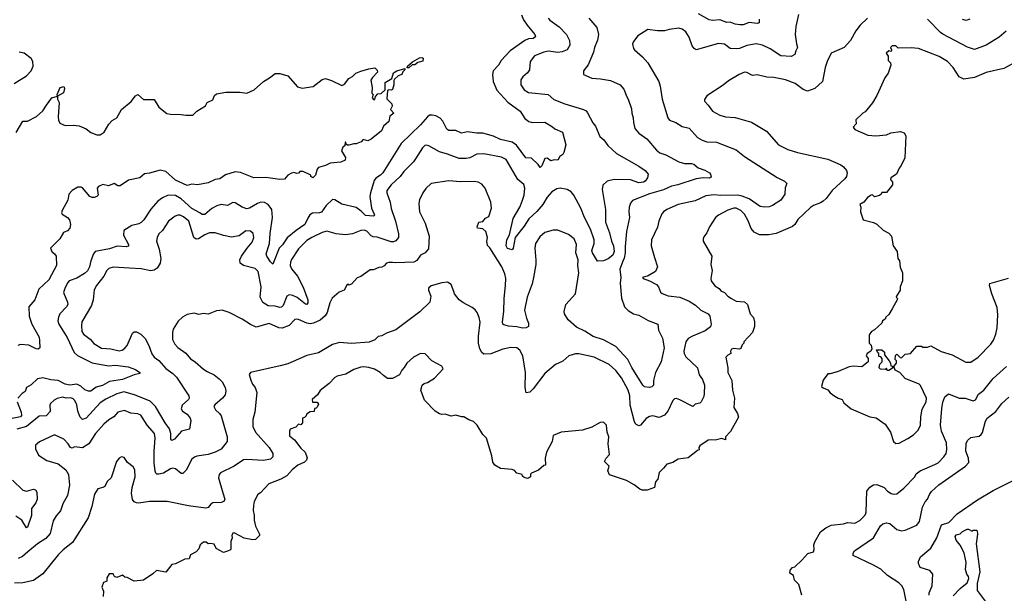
# Model space of a CAD drawing. Extents: x 1678759 to 1859541, y 384609 to 522867.
# Tile 418 of 466: x 1810908 to 1819300, y 461952 to 466842. Entities that reach past the tile are written whole.
import ezdxf

# ---------------------------------------------------------------- set-up
doc = ezdxf.new("R2010")
doc.units = 0

msp = doc.modelspace()

# ---------------------------------------------------------------- linework, layer by layer
at = {"layer": '0CON20XD'}
for points in [[(1817547.1, 466885), (1817522.7, 466782.7), (1817518.6, 466715), (1817530, 466635), (1817538.1, 466605), (1817522.5, 466575), (1817516, 466545), (1817482.3, 466527.7), (1817395, 466534.5), (1817305, 466594.5), (1817238.8, 466625), (1817185, 466636.5), (1817105, 466620.5), (1817043.8, 466596.2), (1817013.8, 466593.8), (1816965, 466597.5), (1816915, 466634.4), (1816865, 466637.8), (1816675, 466584), (1816655.6, 466595.6), (1816638.8, 466618.8), (1816613.9, 466693.9), (1816587, 466737), (1816555, 466761.4), (1816525, 466768.9), (1816445, 466759.2), (1816405, 466747.5), (1816345, 466746.2), (1816262.3, 466757.7), (1816176.2, 466705), (1816138.8, 466655), (1816131.2, 466635), (1816140, 466595), (1816148.8, 466585), (1816216.3, 466526.3), (1816262.9, 466475), (1816354.4, 466315), (1816367.8, 466275), (1816384.4, 466165), (1816432.5, 466005), (1816445.6, 465985.6), (1816501.2, 465965), (1816555, 465930.8), (1816615, 465918.1), (1816685, 465837.5), (1816725, 465813.3), (1816765, 465801.5), (1816848.3, 465798.3), (1817015, 465732.5), (1817086.2, 465675), (1817365.7, 465495.7), (1817426.6, 465466.6), (1817446.2, 465445), (1817431.7, 465408.3), (1817428.8, 465355), (1817395.6, 465304.4), (1817325, 465258.6), (1817295, 465247.5), (1817255, 465242.5), (1817219.1, 465249.1), (1817125, 465315.4), (1817065, 465338.1), (1817025, 465344.8), (1816885, 465343.6), (1816825, 465349.7), (1816755, 465339.6), (1816665, 465296.2), (1816520, 465265), (1816425, 465224.2), (1816396.2, 465205), (1816382.6, 465187.4), (1816357.1, 465125), (1816345, 465073.3), (1816293.1, 464965), (1816289.4, 464915), (1816318.8, 464815), (1816344.4, 464735), (1816328.6, 464695), (1816265, 464659.5), (1816216.7, 464645), (1816222.5, 464635), (1816275, 464616.8), (1816335, 464584.3), (1816351.9, 464565), (1816370.1, 464520.1), (1816385, 464506.7), (1816435, 464487.3), (1816535, 464476.5), (1816613.4, 464443.4), (1816669.3, 464409.3), (1816715, 464365.6), (1816777.1, 464335), (1816791.5, 464315), (1816801.9, 464245), (1816795.4, 464224.6), (1816750.6, 464189.4), (1816644, 464145), (1816606.9, 464123.1), (1816585.6, 464094.4), (1816568.1, 464015), (1816570.6, 463995), (1816587.2, 463967.2), (1816684, 463875), (1816699.2, 463815), (1816727.5, 463775), (1816745.8, 463725), (1816742.9, 463655), (1816739.4, 463630.6), (1816716.7, 463585), (1816705, 463573.8), (1816666.4, 463563.6), (1816646, 463544), (1816535, 463602.5), (1816505, 463611.9), (1816490.2, 463609.8), (1816474.4, 463595), (1816433.5, 463505), (1816405, 463469.4), (1816358.3, 463451.7), (1816303.9, 463463.9), (1816275, 463459.6), (1816247, 463443), (1816200, 463385), (1816185, 463378.6), (1816159.2, 463395), (1816149.5, 463415), (1816112.5, 463555), (1816107.8, 463635), (1816095, 463684), (1816038.5, 463788.5), (1815990.5, 463850.5), (1815931.1, 463901.1), (1815805, 463964.3), (1815673.4, 463993.4), (1815645, 463992.2), (1815587.5, 463975), (1815538.8, 463931.2), (1815475, 463902.5), (1815385, 463825.7), (1815285, 463693.8), (1815255, 463666.7), (1815225, 463660), (1815215.6, 463705), (1815218.9, 463835), (1815195.5, 463975), (1815170, 464025), (1815145, 464045.6), (1815095, 464047.8), (1815026.9, 464033.1), (1814925, 463994.5), (1814865, 463991.9), (1814846, 464005), (1814828.9, 464035), (1814819.1, 464085), (1814818.5, 464145), (1814833.2, 464263.2), (1814824.5, 464304.5), (1814807.5, 464345), (1814789.8, 464369.8), (1814765, 464388.6), (1814685, 464430.6), (1814655, 464452.9), (1814615, 464503.8), (1814608.6, 464525), (1814586, 464585), (1814555, 464604.3), (1814505, 464599.2), (1814416.4, 464573.6), (1814393, 464553), (1814393.3, 464535), (1814413.8, 464485), (1814403.8, 464435), (1814319.3, 464350.7), (1814115, 464196.9), (1814035, 464168.8), (1813995, 464146), (1813965, 464141.2), (1813935, 464114), (1813887.6, 464092.4), (1813735, 464081.1), (1813635, 464088.6), (1813575, 464072.5), (1813455, 464003.1), (1813355, 463980), (1813195, 463908.1), (1813129.5, 463890.5), (1812876, 463834), (1812864.2, 463815.8), (1812877.5, 463767.5), (1812892.5, 463735), (1812915.6, 463705), (1812928.9, 463665), (1812911.4, 463495), (1812895.7, 463435), (1812894.4, 463375), (1812918.9, 463325), (1813035.7, 463195), (1813067.1, 463145), (1813067.1, 463115), (1813045, 463096.9), (1812985, 463083.2), (1812845, 463092.1), (1812815, 463088.8), (1812735, 463034.5), (1812619.7, 462980.3), (1812607.5, 462965), (1812601.9, 462935), (1812639.1, 462809.1), (1812655.7, 462755), (1812648.8, 462735), (1812625, 462725.8), (1812555, 462723.1), (1812537.4, 462712.6), (1812515.5, 462684.5), (1812495, 462676.9), (1812347.6, 462697.6), (1812165, 462735.6), (1812015, 462734.4), (1811925, 462720), (1811902.6, 462722.6), (1811885, 462732), (1811870.7, 462750.7), (1811860.6, 462805), (1811865.6, 462855), (1811892.5, 462945), (1811890, 463005), (1811875, 463028.8), (1811827, 463067), (1811799.5, 463109.5), (1811775, 463116.7), (1811756.7, 463105), (1811732.5, 463075), (1811687.5, 462935), (1811654, 462905), (1811635, 462863.8), (1811617.3, 462852.7), (1811575, 462844), (1811545, 462798), (1811523.1, 462693.1), (1811492.9, 462595), (1811359.5, 462385), (1811278, 462322), (1811235, 462280.6), (1811105, 462119.4), (1811025, 462062.5), (1810935, 462041.5), (1810865, 462037.1)], [(1815184.4, 466884.4), (1815201.4, 466841.4), (1815232.5, 466795), (1815300, 466715), (1815304, 466695), (1815285, 466680), (1815245, 466677.9), (1815215, 466664.6), (1815087.8, 466575), (1815012.5, 466495), (1814990, 466455), (1814944.4, 466405), (1814937.9, 466375), (1814943.8, 466316.2), (1814975, 466242.2), (1815068.5, 466138.5), (1815175, 466061.4), (1815215, 465999.2), (1815248.8, 465975), (1815275, 465965.6), (1815385, 465968.9), (1815448.9, 465928.9), (1815470.3, 465910.3), (1815535, 465882.5), (1815564.2, 465775), (1815545, 465710), (1815536.4, 465693.6), (1815512.5, 465675), (1815495, 465643.3), (1815463.3, 465646.7), (1815435, 465637.5), (1815405, 465662.5), (1815385, 465657.5), (1815359.2, 465595), (1815345, 465582.5), (1815327.5, 465607.5), (1815270.7, 465660.7), (1815223.3, 465665), (1815143, 465773), (1815107.1, 465797.1), (1815005, 465821.8), (1814947.5, 465847.5), (1814855, 465874.7), (1814803.8, 465873.8), (1814725, 465885.5), (1814675, 465875.6), (1814625, 465897.5), (1814565, 465896.5), (1814548, 465908), (1814515.8, 465975.8), (1814491.5, 466001.5), (1814455, 466022.1), (1814425, 466028.5), (1814402.5, 466027.5), (1814382.9, 466015), (1814323.6, 465945), (1814160, 465785), (1814002.1, 465535), (1813983.3, 465515), (1813945, 465491.8), (1813928.8, 465471.2), (1813897.1, 465365), (1813893.6, 465335), (1813906.7, 465235), (1813930.8, 465185), (1813932, 465175), (1813925, 465166.2), (1813855, 465173.3), (1813819.7, 465209.8), (1813775, 465240.4), (1813655, 465269.2), (1813595, 465306.9), (1813575, 465310), (1813521.4, 465258.6), (1813479.8, 465200.2), (1813465, 465194.5), (1813405, 465193.3), (1813381.1, 465178.9), (1813365, 465150), (1813338.2, 465095), (1813264.5, 465045), (1813188.7, 464981.3), (1813147.9, 464922.1), (1813120, 464895), (1813065, 464756.7), (1813045, 464776.9), (1813014.6, 464825), (1813008.5, 464845), (1813037.4, 464932.6), (1813041.9, 465018.1), (1813062.9, 465155), (1813057.5, 465225), (1813026.3, 465266.3), (1812995, 465284.3), (1812964.5, 465285.5), (1812935, 465275.7), (1812865.9, 465234.1), (1812845, 465229.2), (1812804.1, 465244.1), (1812745, 465280), (1812725, 465282.5), (1812680.9, 465259.1), (1812624.7, 465265.3), (1812588, 465255), (1812545, 465232.1), (1812485, 465182), (1812465, 465182.2), (1812445, 465195.9), (1812375, 465231.8), (1812285, 465316), (1812235, 465342.4), (1812175, 465346.9), (1812125, 465322.9), (1812086.5, 465293.5), (1812025, 465225.7), (1811966.7, 465135), (1811945, 465112.9), (1811925, 465100.6), (1811865, 465088.6), (1811796, 465045), (1811794.3, 465005), (1811835.8, 464925), (1811835, 464910), (1811815, 464905.8), (1811738.7, 464911.3), (1811675, 464887.8), (1811551.2, 464865), (1811536.9, 464845), (1811514.6, 464785), (1811503.8, 464735), (1811485, 464701.9), (1811460.5, 464679.5), (1811395, 464639.2), (1811330.6, 464615), (1811317.7, 464602.3), (1811295, 464558), (1811282.2, 464515), (1811316.7, 464435), (1811319.5, 464415), (1811306.9, 464393.1), (1811250.5, 464335), (1811237.9, 464305), (1811233.8, 464273.8), (1811241.5, 464245), (1811312.1, 464132.1), (1811371.5, 464005), (1811400.2, 463980.2), (1811525, 463916.8), (1811665, 463890.5), (1811725, 463898), (1811832.3, 463882.3), (1811895, 463860), (1811931.2, 463835), (1811933.3, 463825), (1811885, 463814), (1811785, 463775.6), (1811673.6, 463756.4), (1811615, 463722.8), (1811559.5, 463710.5), (1811538.1, 463691.9), (1811515, 463675.7), (1811495, 463675.6), (1811465, 463687.5), (1811429, 463719), (1811395, 463736.2), (1811335, 463726.4), (1811294.8, 463734.8), (1811235, 463766), (1811172.9, 463772.9), (1811105, 463790), (1811058.9, 463781.1), (1811005, 463728.1), (1810966, 463705), (1810955, 463671.2), (1810928.8, 463655), (1810891.4, 463615)], [(1815760, 466855), (1815826.9, 466775), (1815842.2, 466715), (1815833.4, 466666.6), (1815806.5, 466603.5), (1815800, 466565), (1815752.6, 466457.4), (1815714, 466405), (1815713.3, 466375), (1815785, 466342.5), (1815858.3, 466338.3), (1815945, 466324.2), (1816027, 466287), (1816058.3, 466248.3), (1816082, 466185), (1816095.8, 466165), (1816123, 466083), (1816125.6, 466045), (1816138.1, 466005), (1816139.2, 465965), (1816152, 465915), (1816186, 465875), (1816254, 465825), (1816335, 465729.2), (1816365, 465707.1), (1816415, 465690), (1816525, 465629.4), (1816575, 465615.6), (1816635, 465615.6), (1816655, 465609.4), (1816689.8, 465579.8), (1816748, 465558), (1816786.7, 465535), (1816796.7, 465525), (1816801.7, 465498.3), (1816785, 465491.2), (1816733.6, 465493.6), (1816673.6, 465486.4), (1816516.6, 465433.4), (1816465, 465422), (1816395, 465390.9), (1816275, 465357.3), (1816130.3, 465299.7), (1816113.2, 465276.8), (1816102.9, 465245), (1816099.4, 465205), (1816104.4, 465155), (1816081.1, 465035), (1816069.1, 464909.1), (1816070, 464855), (1816061.3, 464808.7), (1816048, 464782), (1816022.5, 464715), (1816031.1, 464645), (1816026.9, 464595), (1816036.6, 464466.6), (1816062, 464395), (1816095, 464362.5), (1816141.2, 464335), (1816185, 464322.5), (1816265, 464277.1), (1816346.7, 464245), (1816351.8, 464195), (1816386.3, 464126.3), (1816401.5, 464045), (1816376.4, 463925), (1816328.6, 463835), (1816311.2, 463765), (1816310, 463725), (1816295, 463711.2), (1816275, 463706), (1816235, 463712.5), (1816218.6, 463725), (1816125, 463878.2), (1816091.8, 463945), (1815990, 464055), (1815885, 464112.3), (1815795, 464140), (1815725, 464187.8), (1815655, 464221.4), (1815582.4, 464282.4), (1815552.5, 464335), (1815549.2, 464355), (1815564, 464415), (1815644.4, 464505), (1815672.8, 464685), (1815665.5, 464745), (1815667.1, 464795), (1815649.2, 464855), (1815654.5, 464924.5), (1815634.2, 464975), (1815585, 465012), (1815495, 465047.5), (1815455, 465048), (1815385, 465027.5), (1815340.6, 464989.4), (1815304.3, 464935), (1815298.1, 464895), (1815307.1, 464792.9), (1815307.3, 464755), (1815288.5, 464645), (1815275, 464588.8), (1815234.6, 464475.4), (1815210.6, 464365), (1815226.5, 464296.5), (1815245.7, 464255), (1815243.8, 464226.2), (1815226, 464214), (1815195, 464210.9), (1815145, 464224.6), (1815075, 464229.5), (1815035, 464240), (1815027.1, 464247.1), (1815023.5, 464265), (1815035.4, 464355), (1815038.2, 464465), (1815049.6, 464575), (1815050.4, 464635), (1815043.6, 464675), (1815017.5, 464735), (1814915, 464896.2), (1814896.1, 464916.1), (1814888.8, 464955), (1814895.7, 464985.7), (1814882.5, 465035), (1814855, 465060), (1814810, 465065), (1814807.5, 465075), (1814822.5, 465115), (1814855, 465122.5), (1814879.5, 465150.5), (1814906.7, 465165), (1814928.6, 465235), (1814924.2, 465285), (1814874.3, 465405), (1814848.3, 465438.3), (1814815.5, 465455.5), (1814785, 465461.9), (1814665, 465459.4), (1814565, 465468.6), (1814415, 465446), (1814368.7, 465401.3), (1814345, 465366.2), (1814315.7, 465305), (1814310, 465275), (1814317.1, 465205), (1814365, 465106.7), (1814396.9, 464995), (1814392.5, 464887.5), (1814363.8, 464855), (1814325, 464834.2), (1814292, 464788), (1814266.5, 464773.5), (1814115, 464768), (1814087, 464773), (1814055, 464773.3), (1814035, 464766.7), (1814015.9, 464744.1), (1813995, 464731.2), (1813970.7, 464729.3), (1813925, 464710), (1813895, 464710), (1813815, 464653.3), (1813785, 464642.5), (1813735, 464587.5), (1813715, 464580), (1813707, 464587), (1813700, 464585), (1813673, 464537), (1813631.7, 464518.3), (1813571.7, 464468.3), (1813551.7, 464428.3), (1813530, 464345), (1813512.4, 464317.6), (1813469.9, 464280.1), (1813413.8, 464255), (1813385, 464250.4), (1813355, 464254), (1813285, 464286.7), (1813265, 464289.4), (1813254.7, 464285.3), (1813205.4, 464234.6), (1813145, 464212.2), (1813116.3, 464216.3), (1813035, 464251.2), (1812925, 464222), (1812875, 464242.5), (1812805, 464289.2), (1812695, 464347.1), (1812635, 464364.3), (1812615, 464362.9)], [(1815413.3, 466855), (1815427.6, 466837.6), (1815505, 466779.4), (1815568.1, 466715), (1815595.4, 466665.4), (1815596.2, 466625), (1815575, 466585.7), (1815533.1, 466566.9), (1815495, 466561.5), (1815415, 466573.6), (1815375, 466564.5), (1815295, 466533.1), (1815260, 466485), (1815252.9, 466415), (1815235, 466387.5), (1815196.4, 466353.6), (1815180.2, 466329.8), (1815180, 466285), (1815206.9, 466245), (1815245, 466222.1), (1815413.2, 466203.2), (1815460.8, 466160.8), (1815553.6, 466123.6), (1815715, 466077.1), (1815735, 466066), (1815749.1, 466049.1), (1815793.4, 465963.4), (1815815.4, 465935.4), (1815852, 465845), (1815886.4, 465816.4), (1815920.5, 465770.5), (1815995, 465700), (1816185, 465593.6), (1816239.2, 465555), (1816266, 465525), (1816258.8, 465495), (1816238.6, 465465), (1816225, 465455.6), (1816185, 465452.3), (1816115, 465476.9), (1815975, 465478.2), (1815915.4, 465464.6), (1815877.5, 465432.5), (1815873.6, 465395), (1815902.5, 465225), (1815900, 465115), (1815936, 465025), (1815952.2, 464955), (1815970.5, 464915), (1815973.8, 464865), (1815962.7, 464835), (1815925, 464803.3), (1815885, 464786.5), (1815832.3, 464782.3), (1815791.5, 464855), (1815786.1, 464875), (1815805.8, 464935), (1815804.4, 464965), (1815773.1, 465055), (1815721.1, 465155), (1815691.3, 465235), (1815631.8, 465345), (1815607.3, 465375), (1815575, 465395.4), (1815515, 465406.2), (1815485, 465401.1), (1815445, 465372.9), (1815405, 465327.5), (1815366.7, 465265), (1815315, 465206.4), (1815249.1, 465145), (1815209.2, 465080.9), (1815132.5, 464985), (1815113.1, 464895), (1815105, 464880), (1815065, 464892), (1815054.6, 464915), (1815061.1, 464965), (1815082.4, 465007.6), (1815114.2, 465145.8), (1815170, 465245), (1815190.4, 465295), (1815209.2, 465345), (1815214.6, 465405), (1815206.2, 465436.2), (1815155, 465478.6), (1815055, 465648.6), (1815015, 465669.1), (1814863.2, 465696.8), (1814805, 465694.3), (1814746, 465664), (1814715, 465657.3), (1814655, 465659.6), (1814555.9, 465695.9), (1814485.8, 465714.2), (1814395, 465767.1), (1814375, 465772.9), (1814361.3, 465768.7), (1814340.9, 465749.1), (1814283.1, 465656.9)], [(1818135, 466854.3), (1818070.8, 466795), (1818035, 466746.2), (1817988, 466665), (1817935.5, 466604.5), (1817823.8, 466555), (1817789.2, 466485), (1817773.1, 466435), (1817751.4, 466315), (1817685, 466255.6), (1817623.6, 466233.6), (1817585, 466247.5), (1817516.4, 466296.4), (1817435, 466328.6), (1817335, 466349.4), (1817275, 466351.4), (1817195, 466371.9), (1817155, 466365.8), (1817105, 466392.9), (1817085, 466394.3), (1817040, 466375), (1816949.1, 466320.9), (1816905, 466284), (1816766.1, 466193.9), (1816745, 466160), (1816743.6, 466146.4), (1816775, 466112), (1816812.6, 466062.6), (1816875, 466027.5), (1816925, 466014.3), (1817007.6, 466007.6), (1817145, 465968.6), (1817272.4, 465892.4), (1817376, 465775), (1817455.5, 465735.5), (1817538.9, 465708.9), (1817795, 465651.4), (1817907.5, 465605), (1817928.3, 465588.3), (1817956.2, 465555), (1817961.2, 465535), (1817954, 465505), (1817940.8, 465485), (1817834, 465386), (1817781.2, 465318.8), (1817755, 465295.6), (1817735, 465280.6), (1817675, 465258.5), (1817648.9, 465241.1), (1817541.7, 465138.3), (1817515, 465095.8), (1817495, 465078.9), (1817355, 465018.5), (1817293.3, 465006.7), (1817215, 465008.7), (1817169.4, 465029.4), (1817141.7, 465061.7), (1817117.5, 465127.5), (1817085, 465183.5), (1817055, 465216.2), (1817015, 465235.4), (1816994.6, 465235.4), (1816945, 465217.5), (1816865, 465175.7), (1816840, 465155), (1816786.2, 465075), (1816766.2, 465025), (1816739.3, 464990.7), (1816732.5, 464975), (1816733.6, 464953.6), (1816807.5, 464825), (1816800, 464755), (1816811.2, 464705), (1816798.8, 464635), (1816801.2, 464615), (1816833.3, 464573.3), (1816870, 464550), (1816885, 464530), (1816915, 464516.2), (1816943.3, 464485), (1816975.7, 464465.7), (1817015, 464441.2), (1817085, 464437.5), (1817112.5, 464415), (1817134.1, 464334.1), (1817163.6, 464303.6), (1817172.5, 464265), (1817172.5, 464225), (1817153.6, 464176.4), (1817080, 464095), (1817080, 464085), (1817065, 464070), (1817055, 464040), (1817043, 464033), (1816995, 464040), (1816975, 464032.5), (1816966.7, 464015), (1816970, 463995), (1816945, 463982.5), (1816927.5, 463965), (1816942.5, 463875), (1816942.9, 463835), (1816978.1, 463765), (1816982.2, 463685), (1817000, 463615), (1816995.6, 463535.6), (1817027.5, 463485), (1817035.8, 463454.2), (1816967.4, 463332.6), (1816923.3, 463285), (1816925, 463260), (1816892.5, 463272.5), (1816835, 463256.2), (1816805, 463261.2), (1816775, 463257.5), (1816705, 463210), (1816697.5, 463195), (1816700, 463175), (1816685, 463170), (1816605, 463106.7), (1816520, 463095), (1816475, 463067.5), (1816425, 463052.5), (1816395, 463020), (1816358.3, 462981.7), (1816347.5, 462925), (1816328.3, 462901.7), (1816317.5, 462855), (1816255, 462832.5), (1816215, 462832.5), (1816195, 462840), (1816145, 462877.5), (1816080, 462915), (1815935, 462962.5), (1815922.5, 462995), (1815932.5, 463035), (1815893.3, 463075), (1815907.5, 463105), (1815936.7, 463135), (1815923.3, 463225), (1815930, 463285), (1815916.7, 463325), (1815908.8, 463385), (1815885, 463410), (1815855, 463407.5), (1815785, 463367.5), (1815705, 463343.8), (1815523.9, 463326.1), (1815455, 463297.5), (1815447.5, 463245), (1815397.5, 463155), (1815387.5, 463105), (1815390, 463045), (1815375, 463042.5), (1815329.2, 463000.8), (1815270, 462975), (1815262.5, 462967.5), (1815262.5, 462945), (1815245, 462932.5), (1815235, 462930), (1815209.3, 462939.3), (1815195, 462950), (1815190, 462965), (1815146.4, 462976.4), (1815125, 462997.5), (1815105, 463007.5), (1815005, 463016.7), (1814957.5, 463045)], [(1817210.6, 466845), (1817211.2, 466815), (1817195, 466808.6), (1817125, 466817.5), (1817075, 466798.5), (1817045, 466797.5), (1817005, 466803.3), (1816965, 466820.9), (1816935, 466818.9), (1816875, 466841.5), (1816814.6, 466834.6), (1816785, 466841.1), (1816692.8, 466892.8)], [(1819317, 466743), (1819257.2, 466692.8), (1819145.3, 466624.7), (1819045, 466588.9), (1818987, 466607), (1818775, 466719.4), (1818755, 466732.9), (1818645, 466846.7)], [(1819006.7, 466845), (1818975, 466835.6), (1818945, 466843.1)], [(1819365, 466461.4), (1819295, 466424.4), (1819145, 466391.4), (1819045, 466348.6), (1818955, 466334), (1818915, 466353.8), (1818864.2, 466435), (1818815, 466485.8), (1818745, 466528.1), (1818570, 466595), (1818505, 466602.5), (1818395, 466600), (1818375, 466617.5), (1818345, 466620), (1818330, 466605), (1818337.5, 466585), (1818335, 466570), (1818315, 466577.5), (1818292.5, 466555), (1818311.7, 466531.7), (1818310, 466495), (1818330, 466475), (1818332.5, 466455), (1818310, 466385), (1818283.3, 466345), (1818214, 466195), (1818177, 466133), (1818115, 466056.2), (1818093.3, 466045), (1818035, 465987.5), (1818036.2, 465955), (1818012.5, 465925), (1818027.5, 465905), (1818137.7, 465857.7), (1818205, 465852), (1818295, 465860.8), (1818333.9, 465876.1), (1818415, 465887.5), (1818446.4, 465876.4), (1818461.7, 465851.7), (1818452.5, 465665), (1818420.7, 465599.3), (1818403.3, 465576.7), (1818382.5, 465525), (1818333.8, 465495), (1818330.7, 465480.7), (1818347, 465457), (1818347, 465433), (1818295, 465370), (1818255, 465370), (1818250, 465355), (1818237, 465343), (1818195, 465332.5), (1818177.5, 465347.5), (1818165, 465346.7), (1818133.3, 465325), (1818103.8, 465286.2), (1818070, 465265), (1818077.5, 465245), (1818073.3, 465205), (1818097, 465137), (1818185, 465112.5), (1818215, 465097.5), (1818267, 465047), (1818315, 465022.5), (1818337.5, 464995), (1818352.5, 464915), (1818387.5, 464865), (1818392.5, 464805), (1818407.5, 464785), (1818413, 464733), (1818432.5, 464685), (1818433, 464617), (1818412.5, 464565), (1818412.5, 464535), (1818380, 464485), (1818377.5, 464475), (1818390, 464465), (1818387.5, 464455), (1818343.3, 464376.7), (1818315, 464330), (1818290, 464305), (1818285, 464290), (1818262.5, 464275), (1818257.5, 464255), (1818193, 464197), (1818167, 464183), (1818147.5, 464155), (1818147.5, 464085), (1818166.7, 464066.7), (1818172.5, 464035), (1818163, 464017), (1818132.5, 463995), (1818122.5, 463975), (1818140, 463955), (1818140, 463925), (1818085, 463883.3), (1818015, 463887.5), (1817977, 463883), (1817885, 463843.8), (1817815, 463822.5), (1817795, 463822.5), (1817755, 463770), (1817743.3, 463715), (1817755, 463703.3), (1817795, 463686.7), (1817815, 463660), (1817855, 463631.2), (1817884.2, 463614.2), (1817917.5, 463605), (1817933.3, 463575), (1817995, 463523.8), (1818155, 463456.7), (1818207.7, 463447.7), (1818285, 463393.8), (1818331.2, 463325), (1818356.4, 463246.4), (1818375, 463230), (1818405, 463232.5), (1818478.5, 463271.5), (1818525.9, 463304.1), (1818565, 463343.3), (1818585.4, 463385), (1818587.6, 463455), (1818598.8, 463521.2), (1818634.4, 463585), (1818636.5, 463616.5), (1818585, 463723.3), (1818575, 463733.8), (1818455, 463783.3), (1818410, 463835), (1818370, 463855), (1818360, 463885), (1818380, 463915), (1818380, 463935), (1818370, 463945), (1818371.7, 463978.3), (1818385, 463990), (1818411.7, 463961.7), (1818425, 463960), (1818455, 463990), (1818500, 463995), (1818555, 464057.5), (1818595, 464060), (1818605, 464050), (1818645, 464050), (1818675, 464062.5), (1818763.4, 464013.4), (1818855, 463986.2), (1818971.3, 463921.3), (1819015, 463921.9), (1819076.4, 463963.6), (1819186, 464075), (1819209.1, 464110.9), (1819228.9, 464161.1), (1819240, 464215), (1819246.2, 464325), (1819240.5, 464389.5), (1819193.3, 464505), (1819174.3, 464575.7), (1819175.8, 464594.2), (1819335, 464637.1)], [(1810861.3, 466298.7), (1810965, 466364.2), (1811007.5, 466405), (1811023.1, 466445), (1811020.8, 466485), (1811005, 466512), (1810947.2, 466557.2), (1810904.4, 466564.4)], [(1814211.7, 466431.7), (1814212.5, 466445), (1814255, 466482.5), (1814315, 466516.7), (1814335, 466520), (1814347.5, 466515), (1814343, 466487), (1814303, 466477), (1814275, 466457.5), (1814252.5, 466457.5), (1814225, 466432.5), (1814211.7, 466431.7)], [(1810878.7, 465881.3), (1810935, 465977.5), (1810975, 465976), (1811052.4, 466017.6), (1811104.6, 466065.4), (1811135.7, 466114.3), (1811183.3, 466175), (1811230, 466190), (1811227.5, 466205), (1811253.8, 466265), (1811285, 466272.5), (1811290, 466255), (1811282, 466218), (1811230, 466190), (1811231.2, 466165), (1811246.2, 466135), (1811236.2, 466015), (1811240, 465985), (1811250.6, 465960.6), (1811295, 465940.6), (1811363, 465943), (1811415.7, 465935.7), (1811475, 465912.5), (1811515, 465879.4), (1811565, 465860), (1811595, 465860.6), (1811628, 465882), (1811668.9, 465951.1), (1811697.2, 465982.8), (1811735, 466006), (1811776.5, 466075), (1811858.6, 466145), (1811895, 466192.5), (1811915, 466203.8), (1811965, 466162), (1812055, 466160), (1812095.5, 466095.5), (1812163.2, 466043.2), (1812195, 466036.9), (1812285.7, 466034.3), (1812325, 466026.9), (1812385, 466028.6), (1812418.8, 466061.2), (1812492.2, 466107.8), (1812506.7, 466135), (1812555, 466158.8), (1812568, 466195), (1812585, 466208.6), (1812665, 466222.5), (1812785, 466223.3), (1812845, 466216.7), (1812906.1, 466243.9), (1812985.9, 466314.1), (1813037.5, 466345), (1813085, 466383.8), (1813125, 466382.5), (1813194.2, 466364.2), (1813275, 466270), (1813315, 466258.8), (1813408.7, 466271.3), (1813485, 466332.5), (1813515, 466341.2), (1813565, 466324), (1813655, 466280), (1813678, 466292), (1813715, 466340), (1813743.8, 466356.2), (1813774.3, 466385.7), (1813815, 466404), (1813885, 466423.3), (1813935, 466430), (1813955, 466410), (1813956.7, 466393.3), (1813915, 466350), (1813900, 466325), (1813912.5, 466265), (1813910, 466215), (1813920, 466205), (1813912.5, 466175), (1813925, 466160), (1813935, 466160), (1813941.7, 466188.3), (1813961.7, 466208.3), (1813988.3, 466211.7), (1814022.5, 466245), (1814022.5, 466305), (1814079.2, 466340.8), (1814095, 466387.5), (1814123.6, 466406.4), (1814190, 466425), (1814190, 466415), (1814173, 466397), (1814166.4, 466373.6), (1814135, 466362.5), (1814102.5, 466335), (1814097, 466323), (1814096.7, 466285), (1814085, 466247.5), (1814075, 466240), (1814055, 466243.3), (1814043, 466237), (1814038.3, 466168.3), (1814080, 466125), (1814083.3, 466105), (1814070, 466075), (1814097.5, 466045), (1814061.7, 466018.3), (1814053.8, 465975), (1814010, 465935), (1813992, 465895), (1813905, 465822.5), (1813875, 465810), (1813835, 465820), (1813818.3, 465801.7), (1813777, 465783), (1813755, 465783.3), (1813715, 465772.5), (1813702.5, 465772.5), (1813691.7, 465781.7), (1813688.3, 465798.3), (1813681.7, 465798.3), (1813680, 465765), (1813662.5, 465755), (1813652.5, 465725), (1813686.4, 465666.4), (1813682.5, 465645), (1813645, 465626), (1813555, 465618.8), (1813515, 465598.8), (1813455, 465582.5), (1813443.6, 465566.4), (1813430, 465515), (1813407, 465493), (1813390, 465505), (1813390, 465515), (1813325, 465547.5), (1813295, 465547.5), (1813285, 465532.5), (1813269.3, 465529.3)], [(1814283.1, 465656.9), (1814265, 465629.4), (1814183.3, 465546.7), (1814152.5, 465505), (1814074.7, 465435.3), (1814038.5, 465385), (1814037.5, 465365), (1814066.9, 465286.9), (1814073.3, 465233.3), (1814110, 465125), (1814136.7, 465015), (1814135.8, 464985), (1814115, 464955.8), (1814095, 464947.8), (1814075, 464948.2), (1813955, 464986.9), (1813921.2, 464991.2), (1813905, 465000), (1813868.3, 465038.3), (1813845, 465046.2), (1813814.7, 465045.3), (1813744, 465016), (1813685, 465008.2), (1813605.3, 465015.3), (1813525, 465038.9), (1813485, 465027.8), (1813397.5, 464985), (1813355, 464959.1), (1813315, 464919.1), (1813285, 464888.1), (1813225, 464797.5), (1813216.4, 464775), (1813214.5, 464745), (1813225, 464718), (1813275.5, 464655), (1813325, 464562.9), (1813364.5, 464455), (1813363.2, 464426.8), (1813356.7, 464415), (1813345, 464415.7), (1813272.5, 464472.5), (1813235, 464490), (1813204.6, 464495.4), (1813184.7, 464485.3), (1813154.7, 464405.3), (1813138.5, 464391.5), (1813125, 464388.5), (1813085, 464398.9), (1813025, 464403.8), (1812981.1, 464431.1), (1812958.8, 464475), (1812966, 464565), (1812941.5, 464695), (1812915, 464719.5), (1812817, 464747), (1812787.1, 464767.1), (1812784.2, 464794.2), (1812797.8, 464825), (1812846.9, 464895), (1812890, 464945), (1812904.4, 464985), (1812897.9, 465017.9), (1812875, 465037.8), (1812835, 465043.1), (1812779.8, 465000.2), (1812715, 464987.9), (1812645, 465001.5), (1812575, 465025.6), (1812525.6, 465024.4), (1812485, 465007.5), (1812432.5, 464975), (1812411.7, 464971.7), (1812393.3, 464985), (1812350.6, 465125), (1812305, 465160.6), (1812275, 465174.3), (1812255, 465175.6), (1812232.8, 465167.2), (1812177.5, 465125), (1812124.2, 465045), (1812095, 465016.2), (1812079.2, 464985), (1812074.3, 464955), (1812097.1, 464885), (1812112.1, 464805), (1812105.5, 464765), (1812080, 464725), (1812055, 464707.3), (1812025, 464701.5), (1811945, 464718.8), (1811843.1, 464723.1), (1811705, 464732.7), (1811668.7, 464721.3), (1811651.5, 464705), (1811626.5, 464655), (1811561.9, 464575), (1811542.4, 464537.6), (1811534.3, 464455), (1811519.4, 464405), (1811438.9, 464265), (1811434.4, 464235), (1811438.5, 464185), (1811451.5, 464161.5), (1811509.5, 464119.5), (1811540.8, 464080.8), (1811605, 464042.1), (1811685, 464037.2), (1811755, 464019.1), (1811781.2, 464025), (1811805, 464040.6), (1811823.5, 464065), (1811870.9, 464169.1), (1811885, 464180.8), (1811905, 464180), (1811939.8, 464159.8), (1811978.1, 464125), (1812009.4, 464065), (1812033.8, 463993.8), (1812054.2, 463965), (1812093.6, 463936.4), (1812155, 463868.6), (1812215, 463824.4), (1812244.6, 463794.6), (1812348.8, 463635), (1812352, 463615), (1812347.5, 463605), (1812294.4, 463555), (1812285.6, 463525), (1812295.4, 463505.4), (1812335, 463479.4), (1812362.2, 463445), (1812366.5, 463425), (1812355, 463352.5), (1812286.7, 463335), (1812228.1, 463265), (1812205, 463255.7), (1812196.9, 463265), (1812197.9, 463315), (1812184.7, 463355), (1812147.2, 463405), (1812065.9, 463545), (1812020.8, 463590.8), (1811888, 463645), (1811795, 463669.7), (1811735, 463652.7), (1811643.2, 463606.8), (1811595, 463574.5), (1811475, 463446.1), (1811445, 463434.5), (1811423, 463453), (1811403.5, 463505), (1811395, 463558), (1811379.1, 463595), (1811365, 463610.5), (1811345, 463618.2), (1811305, 463616.1), (1811275, 463623.1), (1811228.3, 463611.7), (1811201.7, 463598.3), (1811171.2, 463568.8), (1811164.3, 463555), (1811168.3, 463501.7), (1811133.8, 463465), (1811075, 463462.7), (1810966.7, 463373.3), (1810885, 463350.5)], [(1813269.3, 465529.3), (1813245, 465538.8), (1813226.1, 465533.9), (1813192.5, 465515), (1813165, 465483.3), (1813125, 465478), (1813007.6, 465497.6), (1812905, 465494.4), (1812790.5, 465540.5), (1812743.9, 465543.9), (1812661.3, 465518.7), (1812615, 465485.6), (1812575, 465478.1), (1812515, 465450.8), (1812425, 465434.4), (1812375, 465439.2), (1812335, 465428), (1812235, 465472.7), (1812155, 465548.8), (1812105, 465560), (1812015, 465534.5), (1811971.2, 465528.8), (1811932.5, 465495), (1811835, 465473.8), (1811765, 465426.2), (1811745, 465426.7), (1811715, 465446), (1811665, 465426.7), (1811616.1, 465436.1), (1811579.2, 465420.8), (1811568.8, 465405), (1811577.5, 465345), (1811565, 465333.3), (1811543.6, 465326.4), (1811525, 465326.2), (1811506.7, 465335), (1811445, 465408), (1811432.5, 465415), (1811405, 465412.9), (1811355, 465385.6), (1811328.6, 465355), (1811317.6, 465302.4), (1811270, 465215), (1811265.7, 465195), (1811270, 465185), (1811316.4, 465156.4), (1811334.3, 465134.3), (1811341.1, 465095), (1811336.9, 465065), (1811315, 465040.8), (1811281.7, 465028.3), (1811250, 464975), (1811170, 464895), (1811182.5, 464865), (1811205.8, 464845), (1811218, 464825), (1811222, 464745), (1811156.2, 464623.8), (1811072.2, 464545), (1811036.2, 464455), (1810987.5, 464395), (1810988.1, 464315), (1811012.9, 464245), (1811074, 464135), (1811076, 464105), (1811081.2, 464045), (1811065, 464034.3), (1811047.5, 464035), (1810985, 464066), (1810915, 464074), (1810891.2, 464065)], [(1812615, 464362.9), (1812585, 464360.8), (1812515, 464331.2), (1812475, 464336), (1812435, 464330), (1812395, 464340.8), (1812335, 464329.2), (1812295, 464305.8), (1812258.9, 464271.1), (1812217.1, 464205), (1812209.4, 464175), (1812211.9, 464115), (1812231.9, 464075), (1812256.2, 464046.2), (1812325, 463998.1), (1812365, 463949.4), (1812405, 463924.5), (1812475, 463861.8), (1812505, 463841.5), (1812565, 463815.6), (1812609.4, 463779.4), (1812632.9, 463755), (1812658.6, 463705), (1812664.4, 463675), (1812658.6, 463645), (1812637.5, 463615), (1812570.3, 463559.7), (1812563.3, 463545), (1812577, 463517), (1812612.5, 463485), (1812624.3, 463465), (1812677.5, 463285), (1812676.2, 463245), (1812625, 463181.4), (1812574, 463155), (1812515.7, 463134.3), (1812418.1, 463121.9), (1812397.3, 463112.7), (1812375.4, 463094.6), (1812327.6, 463002.4), (1812297.7, 462972.3), (1812285, 462972), (1812235, 463012.9), (1812215, 463018.5), (1812195, 463012.7), (1812135, 462976.9), (1812095, 462966.5), (1812078.5, 462968.5), (1812069.2, 462975), (1812062.2, 462992.2), (1812053.3, 463065), (1812053.3, 463165), (1812063.2, 463275), (1812057.5, 463315), (1811995.5, 463385), (1811939.8, 463469.8), (1811915, 463481.8), (1811855, 463487.3), (1811801.7, 463511.7), (1811745, 463497.5), (1811710, 463455), (1811668.5, 463431.5), (1811625, 463394.3), (1811555, 463314.2), (1811496.7, 463225), (1811445, 463192.2), (1811375, 463201.2), (1811355, 463188.8), (1811342, 463195), (1811322.9, 463225), (1811284.4, 463265), (1811205, 463302.9), (1811077.2, 463242.8), (1811044.3, 463215.7), (1811043, 463183), (1811068.3, 463128.3), (1811140, 463085), (1811236.4, 463056.4), (1811301.4, 463005), (1811325.7, 462965), (1811333, 462873), (1811315.7, 462785), (1811275.7, 462715), (1811255.6, 462655), (1811218.8, 462611.2), (1811195, 462568.8), (1811168.1, 462461.9), (1811131.3, 462418.7), (1811060.8, 462375), (1810976.4, 462306.4), (1810931.2, 462265), (1810895, 462250)], [(1814957.5, 463045), (1814940.7, 463070.7), (1814932.5, 463125), (1814886.7, 463275), (1814857, 463307), (1814806.4, 463386.4), (1814776.4, 463416.4), (1814735, 463430), (1814695, 463456.7), (1814675, 463456.2), (1814625, 463470), (1814585, 463463.3), (1814535, 463480), (1814505, 463476.7), (1814485, 463483.3), (1814450, 463505), (1814358.8, 463598.8), (1814326.2, 463685), (1814337.5, 463725), (1814355, 463740), (1814385, 463750), (1814442.5, 463785), (1814516.7, 463865), (1814505, 463887.5), (1814422.3, 463932.3), (1814365, 463993.8), (1814325, 463996.2), (1814266.2, 463965), (1814207, 463913), (1814184.3, 463875.7), (1814164, 463855), (1814145, 463813.8), (1814085, 463783.3), (1814043.9, 463783.9), (1814007.7, 463807.7), (1813981.2, 463835), (1813931.7, 463861.7), (1813885, 463878.1), (1813838.8, 463881.2), (1813815, 463880), (1813755, 463860), (1813689.1, 463820.9), (1813615, 463802), (1813595, 463791.2), (1813545, 463740), (1813470.5, 463679.5), (1813447.5, 463645), (1813400, 463605), (1813405, 463580), (1813445, 463580), (1813456.2, 463565), (1813445, 463540), (1813435, 463530), (1813421.7, 463528.3), (1813418.3, 463501.7), (1813385, 463500), (1813351.7, 463478.3), (1813350, 463465), (1813335, 463450), (1813320, 463445), (1813317.5, 463405), (1813305, 463387.5), (1813285, 463392.5), (1813260.7, 463369.3), (1813215, 463350), (1813207, 463333), (1813208.8, 463295), (1813249.7, 463259.7), (1813305, 463188), (1813342, 463155), (1813357.7, 463107.7), (1813352, 463088), (1813335, 463068.8), (1813280, 463045), (1813232, 463005), (1813185.7, 462954.3), (1813134.2, 462925.8), (1813032.5, 462885), (1812961.7, 462808.3), (1812937, 462793), (1812907.5, 462735), (1812900.5, 462699.5), (1812897.7, 462657.7), (1812907.3, 462617.3), (1812905.8, 462575), (1812917.5, 462525), (1812952.5, 462455), (1812952.5, 462445), (1812918.3, 462411.7), (1812895, 462408.8), (1812822.7, 462422.7), (1812735, 462466.2), (1812725, 462463.3), (1812716.2, 462445), (1812720, 462425), (1812706.7, 462395), (1812709.3, 462330.7), (1812706.1, 462323.9), (1812678.8, 462311.2), (1812645, 462300), (1812583.6, 462333.6), (1812565, 462370), (1812535, 462377.5), (1812515, 462372.5), (1812497, 462387), (1812475, 462386.7), (1812447.5, 462365), (1812435, 462330), (1812413, 462307), (1812365, 462280), (1812353.6, 462246.4), (1812315, 462242.5), (1812235, 462202.5), (1812205, 462197.5), (1812155, 462132.5), (1812075, 462147.5), (1812043, 462117), (1811965, 462063.3), (1811885, 462056.7), (1811825, 462087.5), (1811805, 462090), (1811785, 462106.7), (1811735, 462086.7), (1811717.5, 462095), (1811705, 462117.5), (1811671.7, 462118.3), (1811652.5, 462085), (1811650, 462055), (1811622.5, 462045), (1811607.5, 462005), (1811621.7, 461971.7), (1811620, 461925)], [(1818315, 463850), (1818301.7, 463851.7), (1818295, 463870), (1818285, 463860), (1818245, 463862.5), (1818233, 463873), (1818240, 463905), (1818260, 463925), (1818260, 463955), (1818248.3, 463968.3), (1818231.7, 463971.7), (1818230, 463995), (1818221.7, 464001.7), (1818211.7, 464028.3), (1818255, 464027.5), (1818278.3, 464008.3), (1818280, 463985), (1818320, 463935), (1818330, 463915), (1818331.7, 463891.7), (1818348.3, 463888.3), (1818348.3, 463871.7), (1818315, 463850)], [(1817573.3, 461935), (1817547.7, 462027.7), (1817513.3, 462065), (1817503, 462103), (1817472.5, 462125), (1817475, 462150), (1817495, 462172.5), (1817515, 462177.5), (1817575, 462233.3), (1817625, 462292.5), (1817673, 462307), (1817680, 462325), (1817677.5, 462365), (1817685, 462390), (1817733.8, 462475), (1817779.1, 462510.9), (1817825, 462532.5), (1817930, 462545), (1817964.2, 462555.8), (1818025, 462551.1), (1818067.7, 462572.3), (1818095, 462596.9), (1818116.4, 462625), (1818123.5, 462645), (1818127.5, 462822.5), (1818155, 462856.7), (1818184.3, 462875.7), (1818215, 462879.2), (1818275, 462854.3), (1818303.3, 462823.3), (1818335, 462801.9), (1818355, 462797.1), (1818385, 462801.4), (1818445, 462848.6), (1818537.1, 462945), (1818550, 462970), (1818583.8, 462996.2), (1818709.3, 463049.3), (1818736, 463065), (1818785.6, 463115), (1818803.3, 463145), (1818810.7, 463179.3), (1818807.4, 463235), (1818763.7, 463335), (1818755.5, 463385), (1818766.8, 463526.8), (1818777.6, 463582.4), (1818794.5, 463625.5), (1818825, 463652), (1818915, 463615.8), (1818965.9, 463615.9), (1819035, 463592.5), (1819055, 463602.5), (1819080.8, 463649.2), (1819125, 463682.5), (1819205, 463782.9), (1819318.6, 463885)], [(1810887.5, 463585), (1810922.3, 463495), (1810922.8, 463467.2), (1810914.2, 463455), (1810845, 463442.5)], [(1818477.8, 461815), (1818445, 461983.3), (1818427.1, 462015), (1818402.4, 462042.4), (1818304.7, 462104.7), (1818246.8, 462156.8), (1818180, 462195), (1818013.4, 462273.4), (1818010.8, 462295), (1818022.5, 462315), (1818185, 462425.8), (1818245, 462528), (1818265, 462544.3), (1818295, 462551.4), (1818325, 462547.5), (1818383.8, 462495), (1818425, 462485.6), (1818455, 462490), (1818555, 462534.2), (1818576.4, 462563.6), (1818603.7, 462686.3), (1818625, 462732), (1818646.7, 462753.3), (1818663.1, 462795), (1818680.5, 462819.5), (1818742.4, 462877.6), (1818968.5, 463035), (1818998.1, 463068.1), (1818996.2, 463105), (1818973.5, 463165), (1818975, 463230), (1818985.8, 463255), (1819015, 463281.4), (1819085, 463291.9), (1819104.3, 463305), (1819115, 463323.8), (1819139.8, 463420.2), (1819154.4, 463445.6), (1819226.9, 463503.1), (1819279.8, 463570.2), (1819337.5, 463625)], [(1810845.9, 462915.9), (1810935, 462831.1), (1810965, 462822.5), (1811025, 462840), (1811043.4, 462833.4), (1811054.4, 462815), (1811057.8, 462755), (1811045, 462723.8), (1811009.2, 462675), (1811009.4, 462615), (1810975, 462516.7), (1810965, 462510), (1810926.7, 462576.7), (1810875, 462609.4)], [(1818660.5, 461935), (1818661.1, 461955), (1818684.4, 462015), (1818691.1, 462115), (1818665, 462146.9), (1818581.9, 462171.9), (1818568, 462205), (1818567.7, 462222.3), (1818585, 462262), (1818673.6, 462336.4), (1818726.4, 462425), (1818735.5, 462455), (1818764.8, 462535.2), (1818827.5, 462555), (1818899.6, 462630.4), (1819072.2, 462747.8), (1819205, 462829.1), (1819376.1, 462913.9)], [(1818865, 461930), (1818925, 461992.5), (1818985, 462040), (1818999.2, 462079.2), (1818996.2, 462095), (1818980, 462115), (1818970, 462155), (1818974.4, 462215), (1818957.4, 462297.4), (1818923.2, 462363.2), (1818890.8, 462405), (1818882.7, 462437.3), (1818890.3, 462449.7), (1818925, 462458.8), (1818945, 462477.5), (1818985, 462500), (1818995, 462500), (1819025, 462482.5), (1819035, 462490), (1819065, 462490), (1819070, 462485), (1819071.2, 462455), (1819059.4, 462375), (1819091.9, 462135), (1819068.5, 462035), (1819067.8, 461975), (1819144.4, 461875)]]:
    msp.add_lwpolyline(points, dxfattribs=at)

doc.saveas('drawing.dxf')
